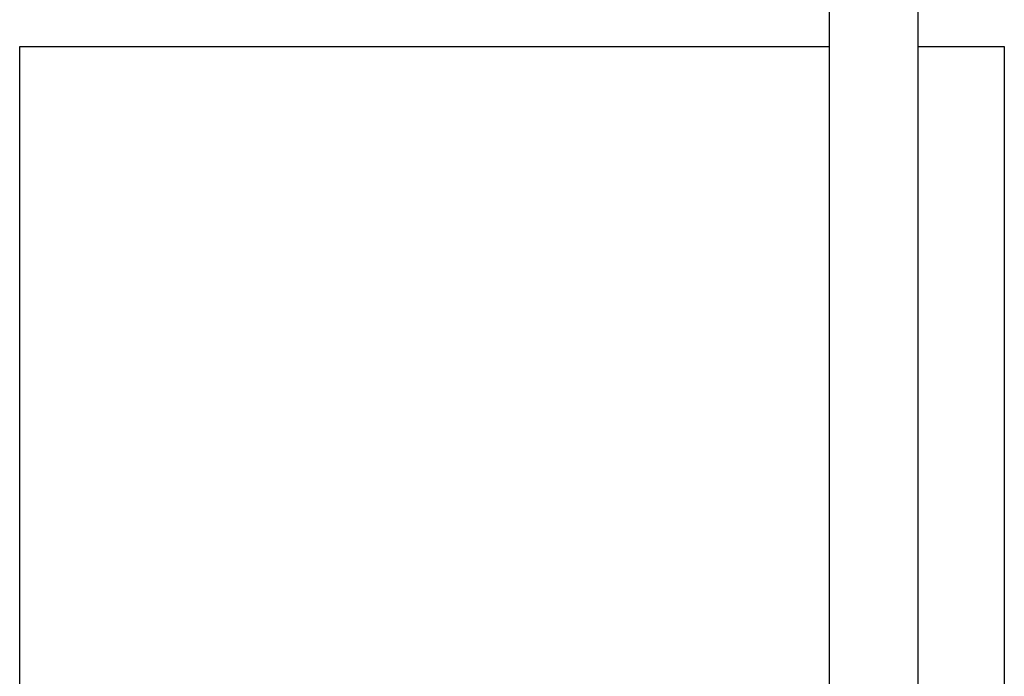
# Model space of a CAD drawing. Header units: inches. Extents: x 18 to 846, y -44 to 561.
# Tile 540 of 637: x 755 to 787, y 235 to 256. Entities that reach past the tile are written whole.
import ezdxf

# ---------------------------------------------------------------- set-up
doc = ezdxf.new("R2010")
doc.units = ezdxf.units.IN
doc.header["$LTSCALE"] = 24
doc.header["$MEASUREMENT"] = 0
doc.layers.add('Visible (ANSI)', color=7, linetype='Continuous', lineweight=30)

msp = doc.modelspace()

# ---------------------------------------------------------------- linework, layer by layer
at = {"layer": 'Visible (ANSI)'}
for p, q in [((781.17368, 279.56263), (781.17368, 220.66288)), ((784.04868, 279.56263), (784.04868, 220.66288)), ((754.86118, 229.7065), (754.86118, 255.0815)), ((754.86118, 255.0815), (781.17368, 255.0815)), ((784.04868, 255.0815), (786.86118, 255.0815)), ((786.86118, 255.0815), (786.86118, 205.0815))]:
    msp.add_line(p, q, dxfattribs=at)

doc.saveas('drawing.dxf')
